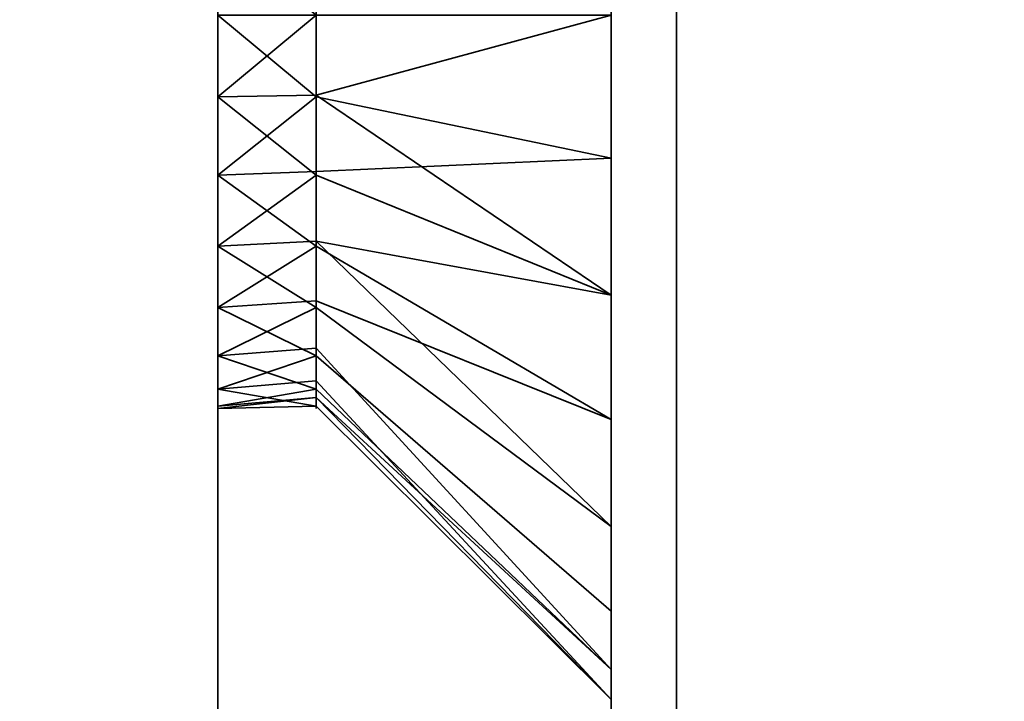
# Model space of a CAD drawing. Header units: millimetres. Extents: x -603 to 3703, y -120 to 193.
# Tile 437 of 656: x 1978.99 to 1986.5, y -41.73 to -36.54. Entities that reach past the tile are written whole.
import ezdxf

# ---------------------------------------------------------------- set-up
doc = ezdxf.new("R2010")
doc.units = ezdxf.units.MM
doc.layers.add('152', color=7, linetype='Continuous', true_color=0xffffff)

# ---------------------------------------------------------------- blocks, each defined once
blk = doc.blocks.new('UG_SURFACE_081')
at = {"layer": '152', "color": 252, "linetype": 'Continuous', "lineweight": 35}
for points in [[(1983.5, -29.5, 265), (1983.5, -49.5, 265), (1980.5, -49.5, 265), (1980.5, -31.5, 265)], [(1980.5, -31.5, 425), (1980.5, -49.5, 425), (1983.5, -49.5, 425), (1983.5, -29.5, 425)], [(1983.5, -36.5, 373.75), (1983.5, -38.6354, 374.2039), (1983.5, -49.5, 328), (1983.5, -29.5, 328)], [(1983.5, -29.5859, 417.2473), (1983.5, -29.5, 417.2856), (1983.5, -29.5, 425), (1983.5, -49.5, 425)], [(1983.5, -29.5, 328), (1983.5, -49.5, 328), (1983.5, -37.5915, 316.1353), (1983.5, -36.5, 316.25)], [(1983.5, -49.5, 265), (1983.5, -29.5, 265), (1983.5, -29.5, 272.8321), (1983.5, -30.4015, 273.4871)], [(1983.5, -49.5, 425), (1983.5, -31.0466, 415.625), (1983.5, -29.5859, 417.2473)], [(1983.5, -30.4015, 409.4871), (1983.5, -37.5915, 384.1353), (1983.5, -36.5, 384.25)], [(1983.5, -49.5, 425), (1983.5, -39.5859, 383.2473), (1983.5, -30.4015, 409.4871), (1983.5, -31.493, 411.3777)], [(1983.5, -30.4015, 409.4871), (1983.5, -39.5859, 383.2473), (1983.5, -37.5915, 384.1353)], [(1983.5, -49.5, 265), (1983.5, -30.4015, 273.4871), (1983.5, -31.493, 275.3777)], [(1983.5, -49.5, 425), (1983.5, -31.7212, 413.5488), (1983.5, -31.0466, 415.625)], [(1983.5, -38.6354, 306.2039), (1983.5, -49.5, 265), (1983.5, -31.7212, 277.5488), (1983.5, -31.0466, 279.625)], [(1983.5, -36.5, 305.75), (1983.5, -38.6354, 306.2039), (1983.5, -31.0466, 279.625)], [(1980.5, -31.5, 265), (1980.5, -49.5, 265), (1980.5, -37.1237, 308.0656), (1980.5, -35.8763, 308.0656)], [(1980.5, -36.5, 314), (1980.5, -37.7202, 313.7406), (1980.5, -49.5, 328), (1980.5, -31.5, 328)], [(1980.5, -31.5, 328), (1980.5, -49.5, 328), (1980.5, -37.1237, 376.0656), (1980.5, -35.8763, 376.0656)], [(1980.5, -36.5, 382), (1980.5, -37.7202, 381.7406), (1980.5, -49.5, 425), (1980.5, -31.5, 425)], [(1983.5, -31.493, 411.3777), (1983.5, -31.7212, 413.5488), (1983.5, -49.5, 425)], [(1983.5, -31.493, 275.3777), (1983.5, -31.7212, 277.5488), (1983.5, -49.5, 265)], [(1980.5, -35.8763, 308.0656), (1980.5, -37.1237, 308.0656), (1981.25, -36.5, 308)], [(1980.5, -35.8763, 376.0656), (1980.5, -37.1237, 376.0656), (1981.25, -36.5, 376)], [(1980.5, -36.5, 314), (1981.25, -36.5, 314), (1981.25, -37.1237, 313.9344)], [(1981.25, -37.1237, 313.9344), (1980.5, -37.7202, 313.7406), (1980.5, -36.5, 314)], [(1980.5, -37.1237, 308.0656), (1981.25, -37.1101, 308.1297), (1981.25, -36.5, 308)], [(1980.5, -36.5, 382), (1981.25, -36.5, 382), (1981.25, -37.1237, 381.9344)], [(1981.25, -37.1237, 381.9344), (1980.5, -37.7202, 381.7406), (1980.5, -36.5, 382)], [(1980.5, -37.1237, 376.0656), (1981.25, -37.1101, 376.1297), (1981.25, -36.5, 376)], [(1983.5, -36.5, 316.25), (1983.5, -37.5915, 316.1353), (1981.25, -37.1237, 313.9344), (1981.25, -36.5, 314)], [(1983.5, -36.5, 305.75), (1981.25, -36.5, 308), (1981.25, -37.1101, 308.1297)], [(1981.25, -37.1101, 308.1297), (1981.25, -37.7202, 308.2594), (1983.5, -38.6354, 306.2039), (1983.5, -36.5, 305.75)], [(1983.5, -36.5, 384.25), (1983.5, -37.5915, 384.1353), (1981.25, -37.1237, 381.9344), (1981.25, -36.5, 382)], [(1983.5, -36.5, 373.75), (1981.25, -36.5, 376), (1981.25, -37.1101, 376.1297)], [(1981.25, -37.1101, 376.1297), (1981.25, -37.7202, 376.2594), (1983.5, -38.6354, 374.2039), (1983.5, -36.5, 373.75)], [(1981.25, -37.7202, 308.2594), (1981.25, -37.1101, 308.1297), (1980.5, -37.1237, 308.0656)], [(1981.25, -37.7202, 376.2594), (1981.25, -37.1101, 376.1297), (1980.5, -37.1237, 376.0656)], [(1981.25, -37.7202, 308.2594), (1980.5, -37.1237, 308.0656), (1980.5, -38.2634, 308.5729)], [(1981.25, -37.1237, 313.9344), (1981.25, -37.6935, 313.6807), (1980.5, -37.7202, 313.7406)], [(1980.5, -49.5, 265), (1980.5, -38.2634, 308.5729), (1980.5, -37.1237, 308.0656)], [(1980.5, -49.5, 328), (1980.5, -38.2634, 376.5729), (1980.5, -37.1237, 376.0656)], [(1981.25, -37.7202, 376.2594), (1980.5, -37.1237, 376.0656), (1980.5, -38.2634, 376.5729)], [(1981.25, -37.1237, 381.9344), (1981.25, -37.6935, 381.6808), (1980.5, -37.7202, 381.7406)], [(1981.25, -37.6935, 313.6807), (1981.25, -37.1237, 313.9344), (1983.5, -37.5915, 316.1353)], [(1981.25, -37.6935, 381.6808), (1981.25, -37.1237, 381.9344), (1983.5, -37.5915, 384.1353)], [(1983.5, -37.5915, 316.1353), (1983.5, -39.5859, 315.2473), (1981.25, -38.2634, 313.4271), (1981.25, -37.6935, 313.6807)], [(1983.5, -37.5915, 384.1353), (1983.5, -39.5859, 383.2473), (1981.25, -38.2634, 381.427), (1981.25, -37.6935, 381.6808)], [(1983.5, -49.5, 328), (1983.5, -39.5859, 315.2473), (1983.5, -37.5915, 316.1353)], [(1980.5, -37.7202, 313.7406), (1981.25, -37.6935, 313.6807), (1981.25, -38.2634, 313.4271)], [(1980.5, -37.7202, 381.7406), (1981.25, -37.6935, 381.6808), (1981.25, -38.2634, 381.427)], [(1981.25, -38.2634, 313.4271), (1980.5, -38.7294, 313.0074), (1980.5, -37.7202, 313.7406)], [(1980.5, -38.2634, 308.5729), (1981.25, -38.2248, 308.626), (1981.25, -37.7202, 308.2594)], [(1980.5, -49.5, 328), (1980.5, -37.7202, 313.7406), (1980.5, -38.7294, 313.0074)], [(1980.5, -49.5, 388), (1980.5, -49.5, 425), (1980.5, -37.7202, 381.7406), (1980.5, -38.7294, 381.0074)], [(1981.25, -38.2634, 381.427), (1980.5, -38.7294, 381.0074), (1980.5, -37.7202, 381.7406)], [(1980.5, -38.2634, 376.5729), (1981.25, -38.2248, 376.626), (1981.25, -37.7202, 376.2594)], [(1983.5, -40.4015, 307.4871), (1983.5, -38.6354, 306.2039), (1981.25, -37.7202, 308.2594), (1981.25, -38.2248, 308.626)], [(1983.5, -40.4015, 375.4871), (1983.5, -38.6354, 374.2039), (1981.25, -37.7202, 376.2594), (1981.25, -38.2248, 376.626)], [(1981.25, -38.7294, 308.9926), (1981.25, -38.2248, 308.626), (1980.5, -38.2634, 308.5729)], [(1981.25, -38.7294, 376.9926), (1981.25, -38.2248, 376.626), (1980.5, -38.2634, 376.5729)], [(1981.25, -38.2248, 308.626), (1981.25, -38.7294, 308.9926), (1983.5, -40.4015, 307.4871)], [(1981.25, -38.2248, 376.626), (1981.25, -38.7294, 376.9926), (1983.5, -40.4015, 375.4871)], [(1980.5, -38.2634, 308.5729), (1980.5, -39.0981, 309.5), (1981.25, -38.7294, 308.9926)], [(1981.25, -38.2634, 313.4271), (1981.25, -38.6807, 312.9635), (1980.5, -38.7294, 313.0074)], [(1980.5, -39.0981, 309.5), (1980.5, -38.2634, 308.5729), (1980.5, -49.5, 265), (1980.5, -49.5, 302)], [(1980.5, -39.0981, 377.5), (1980.5, -38.2634, 376.5729), (1980.5, -49.5, 328)], [(1980.5, -38.2634, 376.5729), (1980.5, -39.0981, 377.5), (1981.25, -38.7294, 376.9926)], [(1981.25, -38.2634, 381.427), (1981.25, -38.6807, 380.9635), (1980.5, -38.7294, 381.0074)], [(1981.25, -38.6807, 312.9635), (1981.25, -38.2634, 313.4271), (1983.5, -39.5859, 315.2473)], [(1981.25, -38.6807, 380.9635), (1981.25, -38.2634, 381.427), (1983.5, -39.5859, 383.2473)], [(1983.5, -49.5, 328), (1983.5, -38.6354, 374.2039), (1983.5, -40.4015, 375.4871)], [(1983.5, -49.5, 302), (1983.5, -49.5, 265), (1983.5, -38.6354, 306.2039), (1983.5, -40.4015, 307.4871)], [(1980.5, -38.7294, 313.0074), (1981.25, -38.6807, 312.9635), (1981.25, -39.0981, 312.5)], [(1980.5, -38.7294, 381.0074), (1981.25, -38.6807, 380.9635), (1981.25, -39.0981, 380.5)], [(1980.5, -39.3532, 311.9271), (1980.5, -38.7294, 313.0074), (1981.25, -39.0981, 312.5)], [(1980.5, -39.0981, 309.5), (1981.25, -39.0413, 309.5328), (1981.25, -38.7294, 308.9926)], [(1980.5, -49.5, 328), (1980.5, -38.7294, 313.0074), (1980.5, -39.3532, 311.9271)], [(1980.5, -49.5, 388), (1980.5, -38.7294, 381.0074), (1980.5, -39.3532, 379.927)], [(1980.5, -39.3532, 379.927), (1980.5, -38.7294, 381.0074), (1981.25, -39.0981, 380.5)], [(1980.5, -39.0981, 377.5), (1981.25, -39.0413, 377.5328), (1981.25, -38.7294, 376.9926)], [(1983.5, -39.5859, 315.2473), (1983.5, -41.0466, 313.625), (1981.25, -39.0981, 312.5), (1981.25, -38.6807, 312.9635)], [(1983.5, -39.5859, 383.2473), (1983.5, -41.0466, 381.625), (1981.25, -39.0981, 380.5), (1981.25, -38.6807, 380.9635)], [(1983.5, -41.493, 309.3777), (1983.5, -40.4015, 307.4871), (1981.25, -38.7294, 308.9926), (1981.25, -39.0413, 309.5328)], [(1983.5, -41.493, 377.3777), (1983.5, -40.4015, 375.4871), (1981.25, -38.7294, 376.9926), (1981.25, -39.0413, 377.5328)], [(1981.25, -39.3532, 310.073), (1981.25, -39.0413, 309.5328), (1980.5, -39.0981, 309.5)], [(1981.25, -39.3532, 378.0729), (1981.25, -39.0413, 377.5328), (1980.5, -39.0981, 377.5)], [(1981.25, -39.0413, 309.5328), (1981.25, -39.3532, 310.073), (1983.5, -41.493, 309.3777)], [(1981.25, -39.0413, 377.5328), (1981.25, -39.3532, 378.0729), (1983.5, -41.493, 377.3777)], [(1981.25, -39.3532, 310.073), (1980.5, -39.0981, 309.5), (1980.5, -39.4836, 310.6864)], [(1981.25, -39.0981, 312.5), (1981.25, -39.2908, 311.9068), (1980.5, -39.3532, 311.9271)], [(1980.5, -39.4836, 310.6864), (1980.5, -39.0981, 309.5), (1980.5, -49.5, 302)], [(1980.5, -39.4836, 378.6864), (1980.5, -39.0981, 377.5), (1980.5, -49.5, 328), (1980.5, -49.5, 388)], [(1981.25, -39.3532, 378.0729), (1980.5, -39.0981, 377.5), (1980.5, -39.4836, 378.6864)], [(1981.25, -39.0981, 380.5), (1981.25, -39.2908, 379.9068), (1980.5, -39.3532, 379.927)], [(1981.25, -39.2908, 311.9068), (1981.25, -39.0981, 312.5), (1983.5, -41.0466, 313.625), (1983.5, -41.7212, 311.5488)], [(1981.25, -39.2908, 379.9068), (1981.25, -39.0981, 380.5), (1983.5, -41.0466, 381.625), (1983.5, -41.7212, 379.5488)], [(1980.5, -39.3532, 311.9271), (1981.25, -39.2908, 311.9068), (1981.25, -39.4836, 311.3136)], [(1980.5, -39.3532, 379.927), (1981.25, -39.2908, 379.9068), (1981.25, -39.4836, 379.3136)], [(1981.25, -39.4836, 311.3136), (1980.5, -39.5, 311), (1980.5, -39.3532, 311.9271)], [(1980.5, -39.4836, 310.6864), (1981.25, -39.4184, 310.6933), (1981.25, -39.3532, 310.073)], [(1980.5, -39.3532, 379.927), (1980.5, -39.5, 379), (1980.5, -49.5, 388)], [(1980.5, -39.3532, 311.9271), (1980.5, -39.5, 311), (1980.5, -49.5, 302), (1980.5, -49.5, 328)], [(1981.25, -39.4836, 379.3136), (1980.5, -39.5, 379), (1980.5, -39.3532, 379.927)], [(1980.5, -39.4836, 378.6864), (1981.25, -39.4184, 378.6933), (1981.25, -39.3532, 378.0729)], [(1983.5, -41.7212, 311.5488), (1981.25, -39.4836, 311.3136), (1981.25, -39.2908, 311.9068)], [(1983.5, -41.7212, 379.5488), (1981.25, -39.4836, 379.3136), (1981.25, -39.2908, 379.9068)], [(1983.5, -41.7212, 311.5488), (1983.5, -41.493, 309.3777), (1981.25, -39.3532, 310.073), (1981.25, -39.4184, 310.6933)], [(1983.5, -41.7212, 379.5488), (1983.5, -41.493, 377.3777), (1981.25, -39.3532, 378.0729), (1981.25, -39.4184, 378.6933)], [(1981.25, -39.4184, 310.6933), (1980.5, -39.4836, 310.6864), (1980.5, -39.5, 311)], [(1980.5, -39.5, 311), (1981.25, -39.4836, 311.3136), (1981.25, -39.4184, 310.6933)], [(1981.25, -39.4184, 378.6933), (1980.5, -39.4836, 378.6864), (1980.5, -39.5, 379)], [(1980.5, -39.5, 379), (1981.25, -39.4836, 379.3136), (1981.25, -39.4184, 378.6933)], [(1981.25, -39.4184, 310.6933), (1981.25, -39.4836, 311.3136), (1983.5, -41.7212, 311.5488)], [(1981.25, -39.4184, 378.6933), (1981.25, -39.4836, 379.3136), (1983.5, -41.7212, 379.5488)], [(1980.5, -49.5, 302), (1980.5, -39.5, 311), (1980.5, -39.4836, 310.6864)], [(1980.5, -49.5, 388), (1980.5, -39.5, 379), (1980.5, -39.4836, 378.6864)], [(1983.5, -41.0466, 381.625), (1983.5, -39.5859, 383.2473), (1983.5, -49.5, 425), (1983.5, -49.5, 388)], [(1983.5, -41.0466, 313.625), (1983.5, -39.5859, 315.2473), (1983.5, -49.5, 328)], [(1983.5, -49.5, 328), (1983.5, -40.4015, 375.4871), (1983.5, -41.493, 377.3777)], [(1983.5, -49.5, 302), (1983.5, -40.4015, 307.4871), (1983.5, -41.493, 309.3777)], [(1983.5, -49.5, 388), (1983.5, -41.7212, 379.5488), (1983.5, -41.0466, 381.625)], [(1983.5, -49.5, 328), (1983.5, -49.5, 302), (1983.5, -41.7212, 311.5488), (1983.5, -41.0466, 313.625)], [(1983.5, -41.493, 377.3777), (1983.5, -41.7212, 379.5488), (1983.5, -49.5, 388), (1983.5, -49.5, 328)], [(1983.5, -41.493, 309.3777), (1983.5, -41.7212, 311.5488), (1983.5, -49.5, 302)]]:
    blk.add_3dface(points, dxfattribs=at)
blk = doc.blocks.new('UG_SURFACE_084')
at = {"layer": '152', "color": 252, "linetype": 'Continuous', "lineweight": 35}
for points in [[(1983.5, -29.5, 1700), (1983.5, -49.5, 1700), (1980.5, -49.5, 1700), (1980.5, -31.5, 1700)], [(1980.5, -31.5, 1860), (1980.5, -49.5, 1860), (1983.5, -49.5, 1860), (1983.5, -29.5, 1860)], [(1983.5, -49.5, 1763), (1983.5, -29.5, 1763), (1983.5, -36.5, 1808.75), (1983.5, -38.6354, 1809.2039)], [(1983.5, -29.5, 1763), (1983.5, -49.5, 1763), (1983.5, -37.5915, 1751.1352), (1983.5, -36.5, 1751.25)], [(1983.5, -49.5, 1700), (1983.5, -29.5, 1700), (1983.5, -29.5, 1707.8321), (1983.5, -30.4015, 1708.487)], [(1983.5, -29.5859, 1852.2474), (1983.5, -29.5, 1852.2856), (1983.5, -29.5, 1860), (1983.5, -49.5, 1860)], [(1983.5, -49.5, 1860), (1983.5, -31.0466, 1850.625), (1983.5, -29.5859, 1852.2474)], [(1983.5, -30.4015, 1844.4871), (1983.5, -37.5915, 1819.1353), (1983.5, -36.5, 1819.25)], [(1983.5, -30.4015, 1844.4871), (1983.5, -49.5, 1823), (1983.5, -39.5859, 1818.2473), (1983.5, -37.5915, 1819.1353)], [(1983.5, -49.5, 1823), (1983.5, -30.4015, 1844.4871), (1983.5, -31.493, 1846.3776)], [(1983.5, -49.5, 1700), (1983.5, -30.4015, 1708.487), (1983.5, -31.493, 1710.3777)], [(1983.5, -31.7212, 1848.5488), (1983.5, -31.0466, 1850.625), (1983.5, -49.5, 1860)], [(1980.5, -31.5, 1700), (1980.5, -49.5, 1700), (1980.5, -37.1237, 1743.0656), (1980.5, -35.8763, 1743.0656)], [(1980.5, -36.5, 1749), (1980.5, -37.7202, 1748.7407), (1980.5, -49.5, 1763), (1980.5, -31.5, 1763)], [(1980.5, -31.5, 1763), (1980.5, -49.5, 1763), (1980.5, -37.1237, 1811.0656), (1980.5, -35.8763, 1811.0656)], [(1980.5, -36.5, 1817), (1980.5, -37.7202, 1816.7406), (1980.5, -49.5, 1860), (1980.5, -31.5, 1860)], [(1983.5, -31.493, 1846.3776), (1983.5, -31.7212, 1848.5488), (1983.5, -49.5, 1860), (1983.5, -49.5, 1823)], [(1983.5, -31.493, 1710.3777), (1983.5, -36.5, 1740.75), (1983.5, -38.6354, 1741.2039), (1983.5, -49.5, 1700)], [(1980.5, -35.8763, 1743.0656), (1980.5, -37.1237, 1743.0656), (1981.25, -36.5, 1743)], [(1980.5, -35.8763, 1811.0656), (1980.5, -37.1237, 1811.0656), (1981.25, -36.5, 1811)], [(1980.5, -36.5, 1749), (1981.25, -36.5, 1749), (1981.25, -37.1237, 1748.9344)], [(1981.25, -37.1237, 1748.9344), (1980.5, -37.7202, 1748.7407), (1980.5, -36.5, 1749)], [(1980.5, -37.1237, 1743.0656), (1981.25, -37.1101, 1743.1297), (1981.25, -36.5, 1743)], [(1980.5, -36.5, 1817), (1981.25, -36.5, 1817), (1981.25, -37.1237, 1816.9345)], [(1981.25, -37.1237, 1816.9345), (1980.5, -37.7202, 1816.7406), (1980.5, -36.5, 1817)], [(1980.5, -37.1237, 1811.0656), (1981.25, -37.1101, 1811.1297), (1981.25, -36.5, 1811)], [(1983.5, -36.5, 1751.25), (1983.5, -37.5915, 1751.1352), (1981.25, -37.1237, 1748.9344), (1981.25, -36.5, 1749)], [(1983.5, -38.6354, 1741.2039), (1983.5, -36.5, 1740.75), (1981.25, -36.5, 1743), (1981.25, -37.1101, 1743.1297)], [(1983.5, -36.5, 1819.25), (1983.5, -37.5915, 1819.1353), (1981.25, -37.1237, 1816.9345), (1981.25, -36.5, 1817)], [(1983.5, -38.6354, 1809.2039), (1983.5, -36.5, 1808.75), (1981.25, -36.5, 1811), (1981.25, -37.1101, 1811.1297)], [(1981.25, -37.7202, 1743.2593), (1981.25, -37.1101, 1743.1297), (1980.5, -37.1237, 1743.0656)], [(1981.25, -37.7202, 1811.2594), (1981.25, -37.1101, 1811.1297), (1980.5, -37.1237, 1811.0656)], [(1980.5, -37.1237, 1743.0656), (1980.5, -38.2634, 1743.573), (1981.25, -37.7202, 1743.2593)], [(1981.25, -37.1237, 1748.9344), (1981.25, -37.6935, 1748.6807), (1980.5, -37.7202, 1748.7407)], [(1980.5, -49.5, 1700), (1980.5, -38.2634, 1743.573), (1980.5, -37.1237, 1743.0656)], [(1980.5, -49.5, 1763), (1980.5, -38.2634, 1811.5729), (1980.5, -37.1237, 1811.0656)], [(1981.25, -37.7202, 1811.2594), (1980.5, -37.1237, 1811.0656), (1980.5, -38.2634, 1811.5729)], [(1981.25, -37.1237, 1816.9345), (1981.25, -37.6935, 1816.6808), (1980.5, -37.7202, 1816.7406)], [(1981.25, -37.1101, 1743.1297), (1981.25, -37.7202, 1743.2593), (1983.5, -38.6354, 1741.2039)], [(1981.25, -37.1101, 1811.1297), (1981.25, -37.7202, 1811.2594), (1983.5, -38.6354, 1809.2039)], [(1981.25, -37.6935, 1748.6807), (1981.25, -37.1237, 1748.9344), (1983.5, -37.5915, 1751.1352)], [(1981.25, -37.6935, 1816.6808), (1981.25, -37.1237, 1816.9345), (1983.5, -37.5915, 1819.1353)], [(1983.5, -37.5915, 1751.1352), (1983.5, -39.5859, 1750.2474), (1981.25, -38.2634, 1748.427), (1981.25, -37.6935, 1748.6807)], [(1983.5, -37.5915, 1819.1353), (1983.5, -39.5859, 1818.2473), (1981.25, -38.2634, 1816.427), (1981.25, -37.6935, 1816.6808)], [(1983.5, -49.5, 1763), (1983.5, -39.5859, 1750.2474), (1983.5, -37.5915, 1751.1352)], [(1980.5, -37.7202, 1748.7407), (1981.25, -37.6935, 1748.6807), (1981.25, -38.2634, 1748.427)], [(1980.5, -37.7202, 1816.7406), (1981.25, -37.6935, 1816.6808), (1981.25, -38.2634, 1816.427)], [(1980.5, -38.7294, 1748.0074), (1980.5, -37.7202, 1748.7407), (1981.25, -38.2634, 1748.427)], [(1980.5, -38.2634, 1743.573), (1981.25, -38.2248, 1743.626), (1981.25, -37.7202, 1743.2593)], [(1980.5, -49.5, 1763), (1980.5, -37.7202, 1748.7407), (1980.5, -38.7294, 1748.0074)], [(1980.5, -49.5, 1823), (1980.5, -49.5, 1860), (1980.5, -37.7202, 1816.7406), (1980.5, -38.7294, 1816.0074)], [(1981.25, -38.2634, 1816.427), (1980.5, -38.7294, 1816.0074), (1980.5, -37.7202, 1816.7406)], [(1980.5, -38.2634, 1811.5729), (1981.25, -38.2248, 1811.626), (1981.25, -37.7202, 1811.2594)], [(1983.5, -38.6354, 1741.2039), (1981.25, -37.7202, 1743.2593), (1981.25, -38.2248, 1743.626)], [(1983.5, -38.6354, 1809.2039), (1981.25, -37.7202, 1811.2594), (1981.25, -38.2248, 1811.626)], [(1981.25, -38.7294, 1743.9926), (1981.25, -38.2248, 1743.626), (1980.5, -38.2634, 1743.573)], [(1981.25, -38.7294, 1811.9926), (1981.25, -38.2248, 1811.626), (1980.5, -38.2634, 1811.5729)], [(1981.25, -38.2248, 1743.626), (1981.25, -38.7294, 1743.9926), (1983.5, -40.4015, 1742.4871), (1983.5, -38.6354, 1741.2039)], [(1981.25, -38.2248, 1811.626), (1981.25, -38.7294, 1811.9926), (1983.5, -40.4015, 1810.487), (1983.5, -38.6354, 1809.2039)], [(1980.5, -38.2634, 1743.573), (1980.5, -39.0981, 1744.5), (1981.25, -38.7294, 1743.9926)], [(1981.25, -38.2634, 1748.427), (1981.25, -38.6807, 1747.9635), (1980.5, -38.7294, 1748.0074)], [(1980.5, -49.5, 1700), (1980.5, -49.5, 1737), (1980.5, -39.0981, 1744.5), (1980.5, -38.2634, 1743.573)], [(1980.5, -49.5, 1763), (1980.5, -39.0981, 1812.5), (1980.5, -38.2634, 1811.5729)], [(1980.5, -38.2634, 1811.5729), (1980.5, -39.0981, 1812.5), (1981.25, -38.7294, 1811.9926)], [(1981.25, -38.2634, 1816.427), (1981.25, -38.6807, 1815.9635), (1980.5, -38.7294, 1816.0074)], [(1981.25, -38.6807, 1747.9635), (1981.25, -38.2634, 1748.427), (1983.5, -39.5859, 1750.2474)], [(1981.25, -38.6807, 1815.9635), (1981.25, -38.2634, 1816.427), (1983.5, -39.5859, 1818.2473)], [(1983.5, -38.6354, 1809.2039), (1983.5, -40.4015, 1810.487), (1983.5, -49.5, 1763)], [(1983.5, -38.6354, 1741.2039), (1983.5, -40.4015, 1742.4871), (1983.5, -49.5, 1737), (1983.5, -49.5, 1700)], [(1980.5, -38.7294, 1748.0074), (1981.25, -38.6807, 1747.9635), (1981.25, -39.0981, 1747.4999)], [(1980.5, -38.7294, 1816.0074), (1981.25, -38.6807, 1815.9635), (1981.25, -39.0981, 1815.5)], [(1981.25, -39.0981, 1747.4999), (1980.5, -39.3532, 1746.927), (1980.5, -38.7294, 1748.0074)], [(1980.5, -39.0981, 1744.5), (1981.25, -39.0413, 1744.5328), (1981.25, -38.7294, 1743.9926)], [(1980.5, -49.5, 1763), (1980.5, -38.7294, 1748.0074), (1980.5, -39.3532, 1746.927)], [(1980.5, -49.5, 1823), (1980.5, -38.7294, 1816.0074), (1980.5, -39.3532, 1814.9271)], [(1980.5, -39.3532, 1814.9271), (1980.5, -38.7294, 1816.0074), (1981.25, -39.0981, 1815.5)], [(1980.5, -39.0981, 1812.5), (1981.25, -39.0413, 1812.5328), (1981.25, -38.7294, 1811.9926)], [(1983.5, -39.5859, 1750.2474), (1983.5, -41.0466, 1748.625), (1981.25, -39.0981, 1747.4999), (1981.25, -38.6807, 1747.9635)], [(1983.5, -39.5859, 1818.2473), (1983.5, -41.0466, 1816.625), (1981.25, -39.0981, 1815.5), (1981.25, -38.6807, 1815.9635)], [(1983.5, -41.493, 1744.3776), (1983.5, -40.4015, 1742.4871), (1981.25, -38.7294, 1743.9926), (1981.25, -39.0413, 1744.5328)], [(1983.5, -41.493, 1812.3777), (1983.5, -40.4015, 1810.487), (1981.25, -38.7294, 1811.9926), (1981.25, -39.0413, 1812.5328)], [(1981.25, -39.3532, 1745.073), (1981.25, -39.0413, 1744.5328), (1980.5, -39.0981, 1744.5)], [(1981.25, -39.3532, 1813.0729), (1981.25, -39.0413, 1812.5328), (1980.5, -39.0981, 1812.5)], [(1981.25, -39.0413, 1744.5328), (1981.25, -39.3532, 1745.073), (1983.5, -41.493, 1744.3776)], [(1981.25, -39.0413, 1812.5328), (1981.25, -39.3532, 1813.0729), (1983.5, -41.493, 1812.3777)], [(1980.5, -39.0981, 1744.5), (1980.5, -39.4836, 1745.6864), (1981.25, -39.3532, 1745.073)], [(1981.25, -39.0981, 1747.4999), (1981.25, -39.2908, 1746.9068), (1980.5, -39.3532, 1746.927)], [(1980.5, -39.4836, 1745.6864), (1980.5, -39.0981, 1744.5), (1980.5, -49.5, 1737)], [(1980.5, -39.4836, 1813.6864), (1980.5, -39.0981, 1812.5), (1980.5, -49.5, 1763), (1980.5, -49.5, 1823)], [(1981.25, -39.3532, 1813.0729), (1980.5, -39.0981, 1812.5), (1980.5, -39.4836, 1813.6864)], [(1981.25, -39.0981, 1815.5), (1981.25, -39.2908, 1814.9068), (1980.5, -39.3532, 1814.9271)], [(1981.25, -39.2908, 1746.9068), (1981.25, -39.0981, 1747.4999), (1983.5, -41.0466, 1748.625), (1983.5, -41.7212, 1746.5488)], [(1981.25, -39.2908, 1814.9068), (1981.25, -39.0981, 1815.5), (1983.5, -41.0466, 1816.625), (1983.5, -41.7212, 1814.5487)], [(1980.5, -39.3532, 1746.927), (1981.25, -39.2908, 1746.9068), (1981.25, -39.4836, 1746.3136)], [(1980.5, -39.3532, 1814.9271), (1981.25, -39.2908, 1814.9068), (1981.25, -39.4836, 1814.3135)], [(1981.25, -39.4836, 1746.3136), (1980.5, -39.5, 1746.0001), (1980.5, -39.3532, 1746.927)], [(1980.5, -39.4836, 1745.6864), (1981.25, -39.4184, 1745.6933), (1981.25, -39.3532, 1745.073)], [(1980.5, -39.3532, 1814.9271), (1980.5, -39.5, 1814), (1980.5, -49.5, 1823)], [(1980.5, -39.3532, 1746.927), (1980.5, -39.5, 1746.0001), (1980.5, -49.5, 1737), (1980.5, -49.5, 1763)], [(1981.25, -39.4836, 1814.3135), (1980.5, -39.5, 1814), (1980.5, -39.3532, 1814.9271)], [(1980.5, -39.4836, 1813.6864), (1981.25, -39.4184, 1813.6933), (1981.25, -39.3532, 1813.0729)], [(1983.5, -41.7212, 1746.5488), (1981.25, -39.4836, 1746.3136), (1981.25, -39.2908, 1746.9068)], [(1983.5, -41.7212, 1814.5487), (1981.25, -39.4836, 1814.3135), (1981.25, -39.2908, 1814.9068)], [(1983.5, -41.493, 1744.3776), (1981.25, -39.3532, 1745.073), (1981.25, -39.4184, 1745.6933)], [(1983.5, -41.493, 1812.3777), (1981.25, -39.3532, 1813.0729), (1981.25, -39.4184, 1813.6933)], [(1981.25, -39.4184, 1745.6933), (1980.5, -39.4836, 1745.6864), (1980.5, -39.5, 1746.0001)], [(1980.5, -39.5, 1746.0001), (1981.25, -39.4836, 1746.3136), (1981.25, -39.4184, 1745.6933)], [(1981.25, -39.4184, 1813.6933), (1980.5, -39.4836, 1813.6864), (1980.5, -39.5, 1814)], [(1980.5, -39.5, 1814), (1981.25, -39.4836, 1814.3135), (1981.25, -39.4184, 1813.6933)], [(1981.25, -39.4184, 1745.6933), (1981.25, -39.4836, 1746.3136), (1983.5, -41.7212, 1746.5488), (1983.5, -41.493, 1744.3776)], [(1981.25, -39.4184, 1813.6933), (1981.25, -39.4836, 1814.3135), (1983.5, -41.7212, 1814.5487), (1983.5, -41.493, 1812.3777)], [(1980.5, -49.5, 1737), (1980.5, -39.5, 1746.0001), (1980.5, -39.4836, 1745.6864)], [(1980.5, -49.5, 1823), (1980.5, -39.5, 1814), (1980.5, -39.4836, 1813.6864)], [(1983.5, -49.5, 1823), (1983.5, -41.0466, 1816.625), (1983.5, -39.5859, 1818.2473)], [(1983.5, -49.5, 1763), (1983.5, -41.0466, 1748.625), (1983.5, -39.5859, 1750.2474)], [(1983.5, -49.5, 1763), (1983.5, -40.4015, 1810.487), (1983.5, -41.493, 1812.3777)], [(1983.5, -49.5, 1737), (1983.5, -40.4015, 1742.4871), (1983.5, -41.493, 1744.3776)], [(1983.5, -41.7212, 1814.5487), (1983.5, -41.0466, 1816.625), (1983.5, -49.5, 1823)], [(1983.5, -41.7212, 1746.5488), (1983.5, -41.0466, 1748.625), (1983.5, -49.5, 1763), (1983.5, -49.5, 1737)], [(1983.5, -41.493, 1812.3777), (1983.5, -41.7212, 1814.5487), (1983.5, -49.5, 1823), (1983.5, -49.5, 1763)], [(1983.5, -41.493, 1744.3776), (1983.5, -41.7212, 1746.5488), (1983.5, -49.5, 1737)]]:
    blk.add_3dface(points, dxfattribs=at)
blk = doc.blocks.new('UG_SURFACE_085')
at = {"layer": '152', "color": 43, "linetype": 'Continuous', "lineweight": 35}
for points in [[(1016, -49, 2017), (1984, -49, 2017), (1984, 0, 2017), (1016, 0, 2017)], [(1984, 0, 2017), (1984, -49, 2017), (1984, -32, 27), (1984, -22, 27)], [(1016, -47), (1016, -2), (1984, -2), (1984, -47)], [(1984, -47), (1984, -2), (1984, -22.5, 14), (1984, -31.5, 14)], [(1984, -49, 2), (1984, -47), (1984, -31.5, 14), (1984, -31.5, 24)], [(1984, -31.5, 24), (1984, -32, 25), (1984, -49, 2)], [(1984, -32, 25), (1984, -32, 27), (1984, -49, 2017), (1984, -49, 2)]]:
    blk.add_3dface(points, dxfattribs=at)
blk = doc.blocks.new('UG_SURFACE_089')
at = {"layer": '152', "color": 252, "linetype": 'Continuous', "lineweight": 35}
for points in [[(1011, -46.92, 2022.5), (1989, -46.92, 2022.5), (1989, 14.42, 2022.5), (1011, 14.42, 2022.5)], [(1012.5, -46.92, 2020.9999), (1012.5, 14.42, 2020.9999), (1987.5, 14.42, 2020.9999), (1987.5, -46.92, 2020.9999)], [(957.5, -35, 2076), (957.5, -46.92, 2076), (2042.5, -46.92, 2076), (2042.5, -35, 2076)], [(959, -35, 2074.5001), (2040.9999, -35, 2074.5001), (2040.9999, -46.92, 2074.5001), (959, -46.92, 2074.5001)]]:
    blk.add_3dface(points, dxfattribs=at)

msp = doc.modelspace()

# ---------------------------------------------------------------- linework, layer by layer
at = {"layer": '152', "color": 252, "linetype": 'Continuous', "lineweight": -3, "true_color": 0x939598}
for p, q in [((1984, 0, 2017), (1984, -49, 2017)), ((1984, -2), (1984, -47)), ((1980.5, -26.5, 265), (1980.5, -49.5, 265)), ((1980.5, -26.5, 425), (1980.5, -49.5, 425)), ((1980.5, -26.5, 1700), (1980.5, -49.5, 1700)), ((1980.5, -26.5, 1860), (1980.5, -49.5, 1860)), ((1983.5, -26.5, 265), (1983.5, -49.5, 265)), ((1983.5, -26.5, 425), (1983.5, -49.5, 425)), ((1983.5, -26.5, 1700), (1983.5, -49.5, 1700)), ((1983.5, -26.5, 1860), (1983.5, -49.5, 1860))]:
    msp.add_line(p, q, dxfattribs=at)
at = {"layer": '152', "color": 252, "linetype": 'Continuous', "lineweight": -3, "true_color": 0x939598, "extrusion": (-1, 0, 0)}
for centre, radius in [((36.5, 311, -1983.5), 5.25), ((36.5, 379, -1983.5), 5.25), ((36.5, 1814, -1983.5), 5.25), ((36.5, 1746, -1983.5), 5.25), ((36.5, 379, -1980.5), 3), ((36.5, 311, -1980.5), 3), ((36.5, 1746, -1980.5), 3), ((36.5, 1814, -1980.5), 3)]:
    msp.add_circle(centre, radius, dxfattribs=at)
at = {"layer": '152', "color": 252, "linetype": 'Continuous', "lineweight": -3, "true_color": 0x939598, "extrusion": (1, 0, 0)}
for centre in [(-36.5, 311, 1981.25), (-36.5, 379, 1981.25), (-36.5, 1814, 1981.25), (-36.5, 1746, 1981.25)]:
    msp.add_circle(centre, 3, dxfattribs=at)

# ---------------------------------------------------------------- block references
at = {"layer": '152', "color": 252, "linetype": 'Continuous', "lineweight": -3, "true_color": 0x939598}
for name in ['UG_SURFACE_089', 'UG_SURFACE_085', 'UG_SURFACE_081', 'UG_SURFACE_084']:
    msp.add_blockref(name, (0, 0), dxfattribs=at)

doc.saveas('drawing.dxf')
